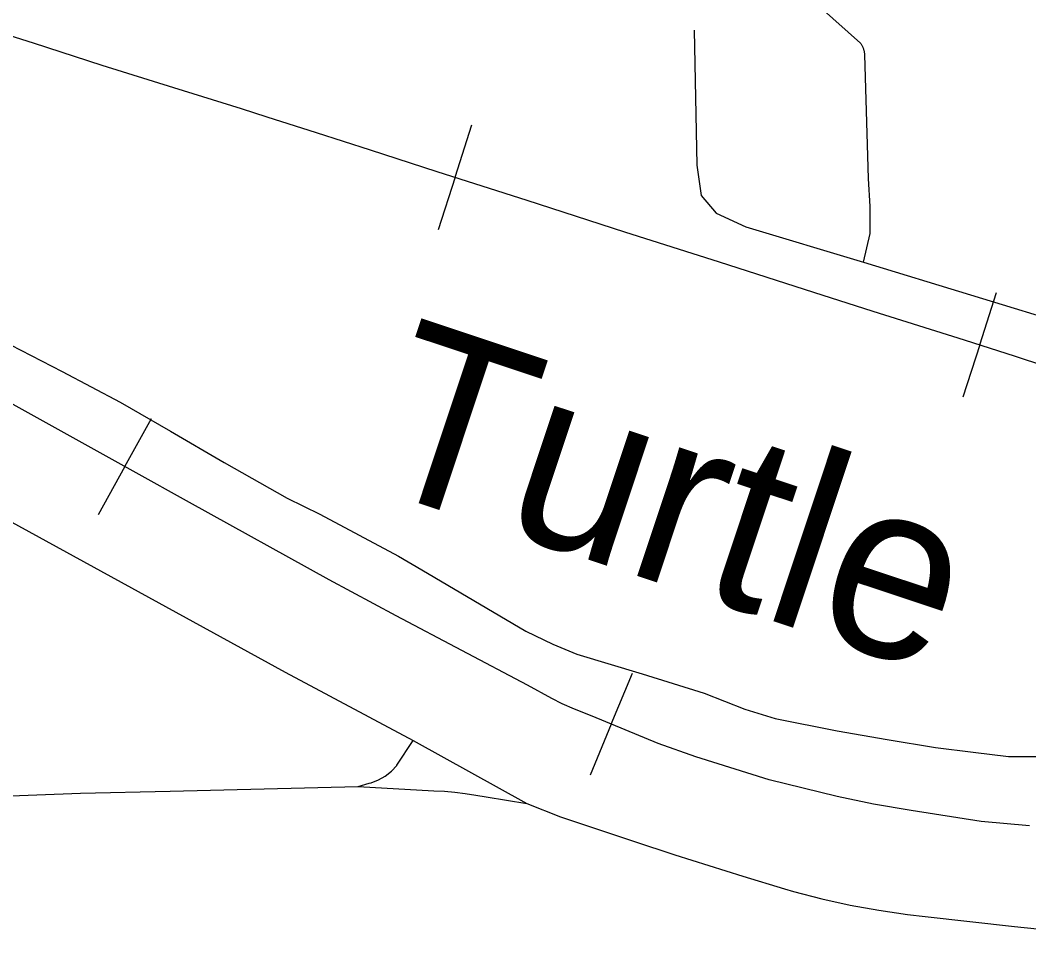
# Model space of a CAD drawing. Extents: x 309348 to 309445, y 336383 to 336484.
# Drawn here: x 309349.9967 to 309350.4803, y 336399.6092 to 336400.0482 of the extents above; entities that cross this region are included whole.
import ezdxf

# ---------------------------------------------------------------- set-up
doc = ezdxf.new("R2010")
doc.units = 0
doc.layers.add('R_Annotation', color=7, linetype='Continuous')

msp = doc.modelspace()

# ---------------------------------------------------------------- linework, layer by layer
at = {"layer": 'R_Annotation'}
for p, q in [((309350.20518, 336399.97287), (309350.21323, 336399.99803)), ((309350.20518, 336399.97287), (309350.19714, 336399.94772)), ((309350.45674, 336399.89251), (309350.46476, 336399.91767)), ((309350.45674, 336399.89251), (309350.44873, 336399.86735)), ((309350.04683, 336399.83414), (309350.05963, 336399.85723)), ((309350.04683, 336399.83414), (309350.03402, 336399.81104)), ((309350.2801, 336399.71063), (309350.29021, 336399.73503)), ((309350.2801, 336399.71063), (309350.26999, 336399.68623))]:
    msp.add_line(p, q, dxfattribs=at)
for points in [[(309350.40099, 336399.93215), (309350.40421, 336399.94588), (309350.40429, 336399.95883), (309350.40347, 336399.97222), (309350.40166, 336400.03158), (309350.40164, 336400.03189), (309350.40162, 336400.03219), (309350.40158, 336400.03249), (309350.40154, 336400.03279), (309350.40148, 336400.03309), (309350.40142, 336400.03339), (309350.40134, 336400.03368), (309350.40126, 336400.03397), (309350.40116, 336400.03426), (309350.40106, 336400.03455), (309350.40094, 336400.03483), (309350.40082, 336400.03511), (309350.40069, 336400.03538), (309350.40055, 336400.03565), (309350.4004, 336400.03591), (309350.40024, 336400.03617), (309350.40007, 336400.03643), (309350.39989, 336400.03667), (309350.39971, 336400.03691), (309350.39952, 336400.03715), (309350.38033, 336400.05416)], [(309349.95884, 336400.05134), (309349.9789, 336400.04484), (309350.0029, 336400.03726), (309350.03576, 336400.02664), (309350.07018, 336400.01591), (309350.10264, 336400.00577), (309350.11494, 336400.00184), (309350.13864, 336399.99436), (309350.16442, 336399.98599), (309350.19648, 336399.97566), (309350.23957, 336399.96188), (309350.28648, 336399.94662), (309350.33183, 336399.93225), (309350.37698, 336399.91779), (309350.4055, 336399.90864), (309350.44937, 336399.89486), (309350.47377, 336399.88708), (309350.50141, 336399.87803)], [(309349.95884, 336400.05134), (309349.9789, 336400.04484), (309350.0029, 336400.03726), (309350.03576, 336400.02664), (309350.07018, 336400.01591), (309350.10264, 336400.00577), (309350.11494, 336400.00184), (309350.13864, 336399.99436), (309350.16442, 336399.98599), (309350.19648, 336399.97566), (309350.23957, 336399.96188), (309350.28648, 336399.94662), (309350.33183, 336399.93225), (309350.37698, 336399.91779), (309350.4055, 336399.90864), (309350.44937, 336399.89486), (309350.47377, 336399.88708), (309350.50141, 336399.87803)], [(309350.31991, 336400.04333), (309350.32119, 336399.97859), (309350.32323, 336399.96406), (309350.33036, 336399.95565), (309350.34463, 336399.94902), (309350.40099, 336399.93215), (309350.50366, 336399.90085), (309350.53216, 336399.89236)], [(309349.98194, 336399.8977), (309350.01677, 336399.87977), (309350.04465, 336399.8651), (309350.0688, 336399.85106), (309350.09448, 336399.83609), (309350.12468, 336399.81899), (309350.14032, 336399.81137), (309350.15913, 336399.80123), (309350.17813, 336399.79111), (309350.18928, 336399.78458), (309350.23905, 336399.75518), (309350.25201, 336399.74907), (309350.2636, 336399.74418), (309350.29491, 336399.73472), (309350.32457, 336399.72553), (309350.34405, 336399.71781), (309350.35868, 336399.71329), (309350.38848, 336399.70744), (309350.41232, 336399.70324), (309350.43552, 336399.69947), (309350.45359, 336399.69728), (309350.47063, 336399.6952), (309350.48978, 336399.6952)], [(309350.48066, 336399.66196), (309350.4575, 336399.66398), (309350.42383, 336399.66924), (309350.40583, 336399.67228), (309350.38834, 336399.67602), (309350.35578, 336399.68391), (309350.32059, 336399.69504), (309350.3026, 336399.70131), (309350.27085, 336399.71446), (309350.26245, 336399.7178), (309350.25649, 336399.72043), (309350.25153, 336399.72296), (309350.23991, 336399.72934), (309350.17691, 336399.76252), (309350.14486, 336399.77982), (309350.07792, 336399.81695), (309350.05082, 336399.83192), (309349.98166, 336399.87026)], [(309350.48066, 336399.66196), (309350.4575, 336399.66398), (309350.42383, 336399.66924), (309350.40583, 336399.67228), (309350.38834, 336399.67602), (309350.35578, 336399.68391), (309350.32059, 336399.69504), (309350.3026, 336399.70131), (309350.27085, 336399.71446), (309350.26245, 336399.7178), (309350.25649, 336399.72043), (309350.25153, 336399.72296), (309350.23991, 336399.72934), (309350.17691, 336399.76252), (309350.14486, 336399.77982), (309350.07792, 336399.81695), (309350.05082, 336399.83192), (309349.98166, 336399.87026)], [(309349.74027, 336399.85525), (309349.74496, 336399.85527), (309349.78643, 336399.85596), (309349.82413, 336399.85723), (309349.84638, 336399.8568), (309349.85758, 336399.85615), (309349.8619, 336399.8557), (309349.87724, 336399.8534), (309349.89037, 336399.85093), (309349.90543, 336399.84696), (309349.92543, 336399.8406), (309349.94156, 336399.83411), (309349.96133, 336399.82453), (309350.12374, 336399.73555)], [(309350.12374, 336399.73555), (309350.18515, 336399.70282)], [(309350.15871, 336399.68079), (309350.16407, 336399.68228), (309350.16495, 336399.68255), (309350.16843, 336399.68393), (309350.17168, 336399.68579), (309350.17463, 336399.6881), (309350.17722, 336399.6908), (309350.17734, 336399.69096), (309350.18515, 336399.70282)], [(309350.18515, 336399.70282), (309350.23954, 336399.67268)], [(309349.95848, 336399.67499), (309350.0256, 336399.67751), (309350.06858, 336399.67859), (309350.15871, 336399.68079)], [(309350.15871, 336399.68079), (309350.19504, 336399.6787), (309350.20008, 336399.67845), (309350.2051, 336399.67802), (309350.21011, 336399.67743), (309350.21509, 336399.67666), (309350.22004, 336399.67573), (309350.23954, 336399.67268)], [(309350.23954, 336399.67268), (309350.25567, 336399.66626), (309350.29072, 336399.65455), (309350.31063, 336399.648), (309350.34309, 336399.63778), (309350.36309, 336399.63175), (309350.36753, 336399.63046), (309350.38103, 336399.62693), (309350.39464, 336399.62391), (309350.40837, 336399.62142), (309350.42217, 336399.61945), (309350.43057, 336399.61851), (309350.4734, 336399.61364), (309350.48432, 336399.61248), (309350.50416, 336399.61078), (309350.52405, 336399.60961), (309350.53566, 336399.60917)]]:
    msp.add_lwpolyline(points, dxfattribs=at)

# ---------------------------------------------------------------- texts
msp.add_text('Turtle', height=0.084508, rotation=341.6048, dxfattribs=at).set_placement((309350.15996, 336399.82582))

doc.saveas('drawing.dxf')
